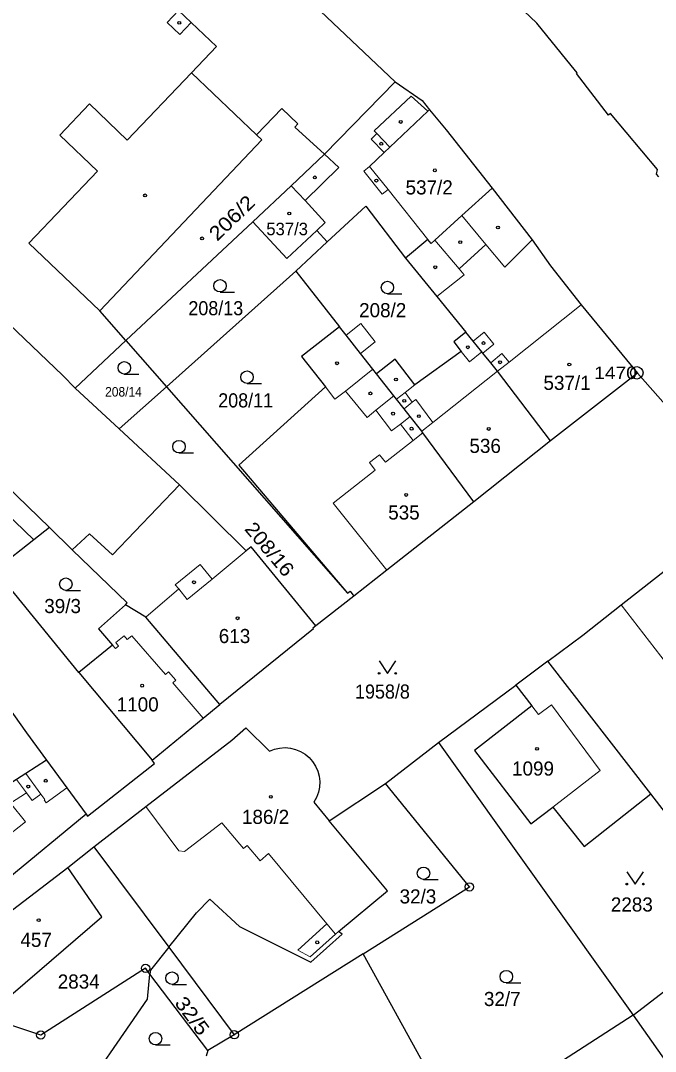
# Model space of a CAD drawing. Extents: x -679733 to -673243, y -1075091 to -1066557.
# Drawn here: x -676427.8 to -676351.3, y -1071379.2 to -1071255.1 of the extents above; entities that cross this region are included whole.
import ezdxf
from ezdxf.enums import TextEntityAlignment as Align

# ---------------------------------------------------------------- set-up
doc = ezdxf.new("R2010")
doc.units = 0
doc.header["$LTSCALE"] = 0.68
for name, color, linetype, lineweight in [('1', 7, 'Continuous', 25), ('3', 7, 'Continuous', 25), ('4', 7, 'Continuous', 13), ('5', 7, 'Continuous', 25), ('8', 7, 'Continuous', 25)]:
    doc.layers.add(name, color=color, linetype=linetype, lineweight=lineweight)
doc.layers.add('2', color=7, linetype='Continuous')

msp = doc.modelspace()

# ---------------------------------------------------------------- linework, layer by layer
at = {"layer": '1'}
for p, q in [((-676391.17, -1071271.2), (-676382.68, -1071262.48)), ((-676395.22, -1071275), (-676391.17, -1071271.2)), ((-676399.84, -1071279.33), (-676395.22, -1071275)), ((-676415.12, -1071293.64), (-676399.84, -1071279.33)), ((-676390.85, -1071281.76), (-676394.65, -1071285.28)), ((-676394.65, -1071285.28), (-676410.24, -1071299.2)), ((-676394.65, -1071285.28), (-676389.38, -1071291.97)), ((-676415.12, -1071293.64), (-676410.24, -1071299.2)), ((-676415.93, -1071304.27), (-676421.23, -1071299.37)), ((-676415.93, -1071304.27), (-676410.24, -1071299.2)), ((-676410.24, -1071299.2), (-676388.41, -1071324.07)), ((-676408.67, -1071311.03), (-676415.93, -1071304.27)), ((-676426.2, -1071317.64), (-676430.88, -1071321.3)), ((-676377.43, -1071342.05), (-676353.97, -1071374.9)), ((-676419, -1071354.62), (-676409.95, -1071366.7)), ((-676409.95, -1071366.7), (-676402.06, -1071377.24)), ((-676375.6, -1071387.32), (-676386.52, -1071367.51)), ((-676405.25, -1071379.12), (-676412.22, -1071369.94)), ((-676353.97, -1071374.9), (-676366.8, -1071383.14))]:
    msp.add_line(p, q, dxfattribs=at)
for points in [[(-676417.29, -1071229.66), (-676401.32, -1071244.8), (-676401.17, -1071244.64), (-676398.27, -1071247.39), (-676398.43, -1071247.55), (-676382.68, -1071262.48)], [(-676350.89, -1071273.94), (-676351.18, -1071273.6), (-676351.05, -1071273.03), (-676356.73, -1071266.29), (-676356.96, -1071266.49), (-676360.82, -1071261.49), (-676360.73, -1071261.41), (-676361.44, -1071260.52), (-676365.61, -1071255.42), (-676367.14, -1071253.91)], [(-676382.68, -1071262.48), (-676379.43, -1071264.74), (-676378.53, -1071265.84), (-676376.54, -1071268.26), (-676370.99, -1071275.28)], [(-676415.12, -1071293.64), (-676418.28, -1071290.04), (-676398.75, -1071269.47), (-676399.4, -1071268.85), (-676396.31, -1071265.69), (-676394.4, -1071267.55), (-676394.76, -1071267.92), (-676391.17, -1071271.2)], [(-676451.32, -1071272.17), (-676447.58, -1071274.85), (-676444.69, -1071277.39), (-676440.96, -1071280.77), (-676437.03, -1071284.3), (-676433.9, -1071287.2), (-676422.71, -1071297.85), (-676421.23, -1071299.37), (-676415.12, -1071293.64)], [(-676395.22, -1071275), (-676393.53, -1071276.78), (-676391.09, -1071279.43), (-676392.1, -1071280.37), (-676390.85, -1071281.76)], [(-676370.99, -1071275.28), (-676374.62, -1071278.57), (-676377.9, -1071281.54), (-676378.34, -1071281.94), (-676378.72, -1071281.47), (-676381.41, -1071283.71)], [(-676370.99, -1071275.28), (-676366.17, -1071281.52), (-676363.94, -1071284.64), (-676360.23, -1071289.34), (-676353.45, -1071297.56)], [(-676390.85, -1071281.76), (-676386.21, -1071277.44), (-676381.41, -1071283.71)], [(-676399.84, -1071279.33), (-676395.73, -1071283.75), (-676392.1, -1071280.37)], [(-676381.41, -1071283.71), (-676377.66, -1071288.32), (-676374.15, -1071292.63)], [(-676389.38, -1071291.97), (-676393.95, -1071295.57), (-676391.08, -1071299.23), (-676401.53, -1071308.63), (-676388.41, -1071324.07)], [(-676384.9, -1071297.65), (-676385.34, -1071297.1), (-676386.85, -1071295.18), (-676388.58, -1071292.98), (-676389.38, -1071291.97)], [(-676374.15, -1071292.63), (-676375.61, -1071293.81), (-676374.7, -1071294.94), (-676380.29, -1071298.98), (-676382.67, -1071295.89), (-676384.9, -1071297.65)], [(-676363.94, -1071305.72), (-676370.33, -1071297.32), (-676371.15, -1071296.31), (-676372.1, -1071295.15), (-676372.23, -1071294.99), (-676373.27, -1071293.71), (-676374.15, -1071292.63)], [(-676373.17, -1071313.04), (-676379.32, -1071304.75), (-676379.46, -1071304.56), (-676380.85, -1071302.8), (-676381.59, -1071301.85), (-676382.49, -1071300.71), (-676382.83, -1071300.28), (-676384.9, -1071297.65)], [(-676364.28, -1071332.26), (-676360.06, -1071329.13), (-676355.42, -1071325.48), (-676339.67, -1071313.14), (-676353.45, -1071297.56), (-676363.94, -1071305.72), (-676373.17, -1071313.04)], [(-676424.32, -1071316.17), (-676434.88, -1071305.97), (-676436.69, -1071307.58), (-676426.2, -1071317.64)], [(-676408.67, -1071311.03), (-676416.74, -1071319.45), (-676419.52, -1071316.91), (-676421.58, -1071318.83)], [(-676392.22, -1071328), (-676400.02, -1071318.49), (-676400.62, -1071318.98), (-676408.67, -1071311.03)], [(-676373.17, -1071313.04), (-676383.66, -1071321.3), (-676387.65, -1071324.43), (-676392.22, -1071328)], [(-676421.58, -1071318.83), (-676424.32, -1071316.17), (-676426.2, -1071317.64)], [(-676415.18, -1071325.47), (-676414.96, -1071325.22), (-676421.58, -1071318.83)], [(-676420.79, -1071333.62), (-676430.88, -1071321.3), (-676445.12, -1071332.45)], [(-676388.41, -1071324.07), (-676388.11, -1071323.83), (-676387.65, -1071324.43)], [(-676415.18, -1071325.47), (-676418.41, -1071328.36), (-676416.72, -1071330.32), (-676420.79, -1071333.62), (-676411.97, -1071344.18)], [(-676403.81, -1071337.47), (-676412.72, -1071326.95), (-676415.18, -1071325.47)], [(-676392.22, -1071328), (-676392.58, -1071328.26), (-676392.5, -1071328.37), (-676403.81, -1071337.47)], [(-676351.86, -1071348.21), (-676364.28, -1071332.26), (-676368.13, -1071335.13)], [(-676383.84, -1071346.98), (-676377.43, -1071342.05), (-676368.13, -1071335.13)], [(-676368.13, -1071335.13), (-676366.18, -1071337.64), (-676373.1, -1071342.99), (-676366.31, -1071351.84), (-676363.68, -1071349.82), (-676359.89, -1071354.58), (-676351.86, -1071348.21)], [(-676436.05, -1071343.02), (-676429.56, -1071337.44), (-676428.66, -1071338.68), (-676427.09, -1071340.88), (-676424.71, -1071344.18)], [(-676411.97, -1071344.18), (-676405.79, -1071339.1), (-676403.81, -1071337.47)], [(-676419, -1071354.62), (-676412.73, -1071349.75), (-676402.36, -1071341.78), (-676400.66, -1071340.27), (-676397.83, -1071343.09)], [(-676397.83, -1071343.09), (-676397.225, -1071342.852), (-676396.591, -1071342.709), (-676395.943, -1071342.665), (-676395.295, -1071342.721), (-676394.664, -1071342.876), (-676394.064, -1071343.126), (-676393.51, -1071343.465), (-676393.045, -1071343.854), (-676392.614, -1071344.341), (-676392.263, -1071344.888), (-676392, -1071345.482), (-676391.831, -1071346.11), (-676391.761, -1071346.756), (-676391.79, -1071347.405), (-676391.919, -1071348.042), (-676392.144, -1071348.652), (-676392.46, -1071349.22), (-676390.64, -1071351.48), (-676383.84, -1071346.98)], [(-676424.71, -1071344.18), (-676427.2, -1071345.77), (-676428.29, -1071346.48), (-676430.29, -1071347.75), (-676430.92, -1071348.16), (-676433.19, -1071349.75)], [(-676424.71, -1071344.18), (-676422.26, -1071347.51), (-676419.93, -1071350.69)], [(-676419.93, -1071350.69), (-676419.75, -1071350.93), (-676411.66, -1071344.57), (-676411.97, -1071344.18)], [(-676386.52, -1071367.51), (-676373.72, -1071359.43), (-676383.84, -1071346.98)], [(-676353.97, -1071374.9), (-676339.71, -1071363.91), (-676351.86, -1071348.21)], [(-676419.93, -1071350.69), (-676429.34, -1071358.47), (-676432.11, -1071360.68), (-676433.76, -1071362), (-676436.71, -1071364.46)], [(-676409.95, -1071366.7), (-676406.63, -1071362.55), (-676405, -1071360.91), (-676401.43, -1071364.21), (-676395.02, -1071367.43), (-676392.83, -1071368.51), (-676389.07, -1071365.14), (-676389.48, -1071364.79), (-676383.59, -1071359.89), (-676390.64, -1071351.48)], [(-676436.97, -1071368.48), (-676433.45, -1071365.74), (-676422.14, -1071357.11), (-676419, -1071354.62)], [(-676432.05, -1071375.08), (-676428.72, -1071372.23), (-676418.02, -1071363.05), (-676422.14, -1071357.11)], [(-676409.95, -1071366.7), (-676412.17, -1071369.47), (-676412.22, -1071369.94)], [(-676386.52, -1071367.51), (-676402.06, -1071377.24), (-676405.25, -1071379.12), (-676405.44, -1071379.83)], [(-676412.22, -1071369.94), (-676412.75, -1071369.24), (-676425.38, -1071377.27), (-676432.05, -1071375.08), (-676432.25, -1071374.85), (-676435.26, -1071377.43), (-676452, -1071390.3)], [(-676422.28, -1071390.36), (-676423.72, -1071388.42), (-676423.59, -1071388.34), (-676423.8, -1071388.01), (-676423.35, -1071387.66), (-676423.72, -1071387.19), (-676422.88, -1071386.53), (-676422.51, -1071387.01), (-676421.9, -1071386.53), (-676412.51, -1071372.96), (-676412.22, -1071369.94)], [(-676353.97, -1071374.9), (-676339.67, -1071395.17), (-676335.61, -1071400.81), (-676324.09, -1071389.73)]]:
    msp.add_lwpolyline(points, dxfattribs=at)
at = {"layer": '3'}
for p, q in [((-676403.773, -1071287.79), (-676402.023, -1071287.79)), ((-676383.603, -1071288), (-676381.853, -1071288)), ((-676415.313, -1071297.67), (-676413.563, -1071297.67)), ((-676400.523, -1071298.8), (-676398.773, -1071298.8)), ((-676408.723, -1071307.16), (-676406.973, -1071307.16)), ((-676422.363, -1071323.72), (-676420.613, -1071323.72)), ((-676379.253, -1071358.54), (-676377.503, -1071358.54)), ((-676409.563, -1071371.18), (-676407.813, -1071371.18)), ((-676369.273, -1071370.99), (-676367.523, -1071370.99)), ((-676411.553, -1071378.46), (-676409.803, -1071378.46))]:
    msp.add_line(p, q, dxfattribs=at)
for points in [[(-676384.6, -1071332.219), (-676383.6, -1071333.72), (-676382.6, -1071332.219)], [(-676354.75, -1071357.599), (-676353.75, -1071359.1), (-676352.75, -1071357.599)]]:
    msp.add_lwpolyline(points, dxfattribs=at)
for centre, radius in [((-676403.7729, -1071287.0398), 0.75), ((-676383.6029, -1071287.2498), 0.75), ((-676415.3129, -1071296.9198), 0.75), ((-676400.5229, -1071298.0498), 0.75), ((-676408.7229, -1071306.4098), 0.75), ((-676422.3629, -1071322.9698), 0.75), ((-676384.6, -1071333.7195), 0.1), ((-676382.6, -1071333.7195), 0.1), ((-676379.2529, -1071357.7898), 0.75), ((-676354.75, -1071359.0995), 0.1), ((-676352.75, -1071359.0995), 0.1), ((-676409.5629, -1071370.4298), 0.75), ((-676369.2729, -1071370.2398), 0.75), ((-676411.5529, -1071377.7098), 0.75)]:
    msp.add_circle(centre, radius, dxfattribs=at)
at = {"layer": '4'}
for p, q in [((-676410.14, -1071255.35), (-676408.77, -1071253.9)), ((-676408.77, -1071253.9), (-676407.26, -1071255.33)), ((-676408.63, -1071256.78), (-676410.14, -1071255.35)), ((-676407.26, -1071255.33), (-676408.63, -1071256.78)), ((-676407.26, -1071255.33), (-676404.21, -1071258.22)), ((-676404.21, -1071258.22), (-676407.22, -1071261.4)), ((-676414.95, -1071269.49), (-676407.22, -1071261.4)), ((-676407.22, -1071261.4), (-676399.4, -1071268.85)), ((-676423.1, -1071268.89), (-676419.5, -1071265.13)), ((-676419.5, -1071265.13), (-676414.95, -1071269.49)), ((-676380.75, -1071264.19), (-676385.18, -1071268.39)), ((-676378.72, -1071266.02), (-676380.75, -1071264.19)), ((-676383.32, -1071270.35), (-676378.72, -1071266.02)), ((-676378.72, -1071266.02), (-676378.53, -1071265.84)), ((-676418.54, -1071273.24), (-676423.1, -1071268.89)), ((-676385.55, -1071269.37), (-676384.86, -1071268.72)), ((-676385.18, -1071268.39), (-676384.86, -1071268.72)), ((-676384.86, -1071268.72), (-676383.32, -1071270.35)), ((-676384.01, -1071271), (-676385.55, -1071269.37)), ((-676391.17, -1071271.2), (-676389.45, -1071272.79)), ((-676385.76, -1071272.66), (-676384.01, -1071271)), ((-676384.01, -1071271), (-676383.32, -1071270.35)), ((-676426.83, -1071281.92), (-676418.54, -1071273.24)), ((-676389.45, -1071272.79), (-676393.53, -1071276.78)), ((-676386.43, -1071273.25), (-676385.76, -1071272.66)), ((-676386.43, -1071273.25), (-676384.23, -1071276.01)), ((-676385.76, -1071272.66), (-676383.53, -1071275.45)), ((-676384.23, -1071276.01), (-676383.53, -1071275.45)), ((-676383.53, -1071275.45), (-676378.72, -1071281.47)), ((-676374.62, -1071278.57), (-676371.72, -1071282.05)), ((-676426.83, -1071281.92), (-676418.28, -1071290.04)), ((-676377.9, -1071281.54), (-676374.96, -1071284.99)), ((-676374.96, -1071284.99), (-676371.72, -1071282.05)), ((-676371.72, -1071282.05), (-676369.45, -1071284.78)), ((-676369.45, -1071284.78), (-676366.17, -1071281.52)), ((-676374.96, -1071284.99), (-676374.34, -1071285.71)), ((-676374.34, -1071285.71), (-676377.66, -1071288.32)), ((-676360.23, -1071289.34), (-676368.94, -1071296.22)), ((-676388.58, -1071292.98), (-676386.81, -1071291.59)), ((-676386.81, -1071291.59), (-676385.08, -1071293.79)), ((-676373.27, -1071293.71), (-676371.95, -1071292.64)), ((-676371.95, -1071292.64), (-676370.78, -1071294.08)), ((-676385.08, -1071293.79), (-676386.85, -1071295.18)), ((-676373.69, -1071296.18), (-676374.7, -1071294.94)), ((-676370.78, -1071294.08), (-676372.1, -1071295.15)), ((-676372.23, -1071294.99), (-676373.69, -1071296.18)), ((-676371.15, -1071296.31), (-676369.83, -1071295.18)), ((-676370.33, -1071297.32), (-676368.94, -1071296.22)), ((-676369.83, -1071295.18), (-676368.94, -1071296.22)), ((-676388.66, -1071299.72), (-676385.34, -1071297.1)), ((-676370.33, -1071297.32), (-676378.13, -1071303.51)), ((-676391.08, -1071299.23), (-676389.92, -1071300.7)), ((-676389.92, -1071300.7), (-676388.66, -1071299.72)), ((-676388.66, -1071299.72), (-676386.04, -1071302.91)), ((-676381.47, -1071299.91), (-676382.49, -1071300.71)), ((-676380.29, -1071298.98), (-676381.47, -1071299.91)), ((-676381.47, -1071299.91), (-676380.61, -1071301.07)), ((-676384.98, -1071302.04), (-676382.83, -1071300.28)), ((-676381.59, -1071301.85), (-676380.61, -1071301.07)), ((-676380.61, -1071301.07), (-676380.17, -1071300.74)), ((-676380.17, -1071300.74), (-676378.13, -1071303.51)), ((-676386.04, -1071302.91), (-676384.98, -1071302.04)), ((-676384.98, -1071302.04), (-676383.09, -1071304.52)), ((-676382.01, -1071303.69), (-676380.85, -1071302.8)), ((-676378.13, -1071303.51), (-676379.46, -1071304.56)), ((-676383.09, -1071304.52), (-676382.01, -1071303.69)), ((-676382.01, -1071303.69), (-676380.5, -1071305.67)), ((-676380.5, -1071305.67), (-676379.32, -1071304.75)), ((-676383.85, -1071308.29), (-676380.5, -1071305.67)), ((-676384.56, -1071307.4), (-676385.78, -1071308.34)), ((-676385.07, -1071309.25), (-676385.78, -1071308.34)), ((-676384.56, -1071307.4), (-676383.85, -1071308.29)), ((-676390.13, -1071313.21), (-676385.07, -1071309.25)), ((-676383.66, -1071321.3), (-676390.13, -1071313.21)), ((-676404.74, -1071322.36), (-676400.62, -1071318.98)), ((-676409.18, -1071323.05), (-676406.19, -1071320.59)), ((-676406.19, -1071320.59), (-676404.74, -1071322.36)), ((-676408.76, -1071323.54), (-676409.18, -1071323.05)), ((-676407.73, -1071324.81), (-676404.74, -1071322.36)), ((-676412.72, -1071326.95), (-676408.76, -1071323.54)), ((-676408.76, -1071323.54), (-676407.73, -1071324.81)), ((-676355.42, -1071325.48), (-676348.58, -1071334.3)), ((-676416.34, -1071330.01), (-676415.33, -1071329.2)), ((-676415.33, -1071329.2), (-676414.98, -1071329.63)), ((-676414.98, -1071329.63), (-676414.4, -1071329.18)), ((-676414.4, -1071329.18), (-676410.36, -1071333.84)), ((-676416.72, -1071330.32), (-676416.38, -1071330.72)), ((-676416.38, -1071330.72), (-676416, -1071330.43)), ((-676416, -1071330.43), (-676416.34, -1071330.01)), ((-676410.36, -1071333.84), (-676410, -1071333.53)), ((-676410, -1071333.53), (-676409.11, -1071334.55)), ((-676409.11, -1071334.55), (-676409.47, -1071334.86)), ((-676409.47, -1071334.86), (-676405.79, -1071339.1)), ((-676366.18, -1071337.64), (-676365.38, -1071338.67)), ((-676365.38, -1071338.67), (-676363.81, -1071337.52)), ((-676363.81, -1071337.52), (-676357.96, -1071345.42)), ((-676425.38, -1071348.25), (-676427.2, -1071345.77)), ((-676357.96, -1071345.42), (-676363.68, -1071349.82)), ((-676428.29, -1071346.48), (-676427.11, -1071348.09)), ((-676429.04, -1071349.34), (-676427.11, -1071348.09)), ((-676427.11, -1071348.09), (-676426.43, -1071349.02)), ((-676426.43, -1071349.02), (-676425.38, -1071348.25)), ((-676424.91, -1071348.89), (-676425.38, -1071348.25)), ((-676422.26, -1071347.51), (-676424.72, -1071349.31)), ((-676427.24, -1071351.61), (-676429.04, -1071349.34)), ((-676424.99, -1071348.95), (-676424.91, -1071348.89)), ((-676424.72, -1071349.31), (-676424.99, -1071348.95)), ((-676412.73, -1071349.75), (-676408.75, -1071355.09)), ((-676430.06, -1071353.84), (-676427.24, -1071351.61)), ((-676403.57, -1071351.71), (-676408.07, -1071355.17)), ((-676400.93, -1071354.79), (-676403.57, -1071351.71)), ((-676400.51, -1071354.43), (-676400.93, -1071354.79)), ((-676398.92, -1071356.28), (-676400.51, -1071354.43)), ((-676408.75, -1071355.09), (-676408.07, -1071355.17)), ((-676397.92, -1071355.42), (-676398.92, -1071356.28)), ((-676390.89, -1071363.88), (-676397.92, -1071355.42)), ((-676394.39, -1071367.07), (-676390.89, -1071363.88)), ((-676389.87, -1071365.11), (-676390.89, -1071363.88)), ((-676389.87, -1071365.11), (-676392.93, -1071367.84)), ((-676389.48, -1071364.79), (-676389.87, -1071365.11)), ((-676392.93, -1071367.84), (-676394.39, -1071367.07))]:
    msp.add_line(p, q, dxfattribs=at)
at = {"layer": '5'}
for centre in [(-676408.6868, -1071255.3692), (-676381.9968, -1071267.3092), (-676384.3468, -1071269.9392), (-676392.3468, -1071273.9892), (-676377.8868, -1071273.1392), (-676384.9368, -1071274.3692), (-676412.8068, -1071276.1592), (-676395.4368, -1071278.3392), (-676370.2868, -1071280.0192), (-676405.9368, -1071281.3392), (-676374.8268, -1071281.7892), (-676377.8368, -1071284.8092), (-676373.9068, -1071294.4392), (-676372.0168, -1071293.9392), (-676389.6668, -1071296.3692), (-676370.0268, -1071296.2492), (-676361.6768, -1071296.5192), (-676382.5768, -1071298.3292), (-676385.6568, -1071299.9992), (-676381.5768, -1071300.8992), (-676382.9168, -1071302.4392), (-676379.8168, -1071302.7392), (-676380.6868, -1071304.2492), (-676371.3868, -1071304.2792), (-676381.3468, -1071312.2292), (-676406.9168, -1071322.7492), (-676401.6568, -1071327.0792), (-676413.1568, -1071335.1992), (-676365.5668, -1071342.8092), (-676424.7868, -1071346.6492), (-676426.8868, -1071347.3492), (-676397.6568, -1071348.5892), (-676425.6368, -1071363.4392), (-676392.0568, -1071366.1092)]:
    msp.add_circle(centre, 0.175, dxfattribs=at)
at = {"layer": '8'}
for centre, radius in [((-676353.54, -1071297.5198), 0.75), ((-676353.54, -1071297.5198), 0.03), ((-676373.72, -1071359.4299), 0.5), ((-676373.72, -1071359.4299), 0.0303), ((-676412.75, -1071369.2399), 0.5), ((-676412.75, -1071369.2399), 0.0303), ((-676425.38, -1071377.2699), 0.5), ((-676402.06, -1071377.2399), 0.5), ((-676425.38, -1071377.2699), 0.0303), ((-676402.06, -1071377.2399), 0.0303)]:
    msp.add_circle(centre, radius, dxfattribs=at)

# ---------------------------------------------------------------- texts
at = {"layer": '2'}
for s, height, p in [('537/2', 1.7, (-676378.57, -1071276.04)), ('537/3', 1.5, (-676395.69, -1071280.95)), ('208/2', 1.7, (-676384.17, -1071290.83)), ('537/1', 1.7, (-676361.95, -1071299.58)), ('536', 1.7, (-676371.819, -1071307.17)), ('535', 1.7, (-676381.609, -1071315.19)), ('39/3', 1.7, (-676422.75, -1071326.46)), ('613', 1.7, (-676402.029, -1071330.07)), ('1100', 1.7, (-676413.7, -1071338.3)), ('1099', 1.7, (-676366.05, -1071346.029)), ('186/2', 1.7, (-676398.29, -1071351.85)), ('32/3', 1.7, (-676379.92, -1071361.43)), ('2283', 1.7, (-676354.14, -1071362.4)), ('457', 1.7, (-676425.939, -1071366.66)), ('2834', 1.7, (-676420.81, -1071371.68)), ('32/7', 1.7, (-676369.76, -1071373.779))]:
    msp.add_text(s, height=height, dxfattribs=at).set_placement(p, align=Align.CENTER)
at = {"layer": '2', "width": 1.15}
for s, rotation, p in [('206/2', 44, (-676401.7655, -1071279.4704)), ('32/5', 307, (-676407.8016, -1071375.4715))]:
    msp.add_text(s, height=1.7, rotation=rotation, dxfattribs=at).set_placement(p, align=Align.CENTER)
at = {"layer": '2', "width": 0.95}
for s, p in [('208/13', (-676404.289, -1071290.59)), ('208/11', (-676400.689, -1071301.69)), ('1958/8', (-676384.199, -1071336.759))]:
    msp.add_text(s, height=1.7, dxfattribs=at).set_placement(p, align=Align.CENTER)
msp.add_text('208/14', height=1.14, dxfattribs=at).set_placement((-676417.63, -1071300.38))
at = {"layer": '2', "width": 1.1}
msp.add_text('208/16', height=1.7, rotation=310, dxfattribs=at).set_placement((-676400.911, -1071316.376))
at = {"layer": '8', "width": 1.15}
msp.add_text('1470', height=1.5, dxfattribs=at).set_placement((-676353.539, -1071298.27), align=Align.RIGHT)

doc.saveas('drawing.dxf')
